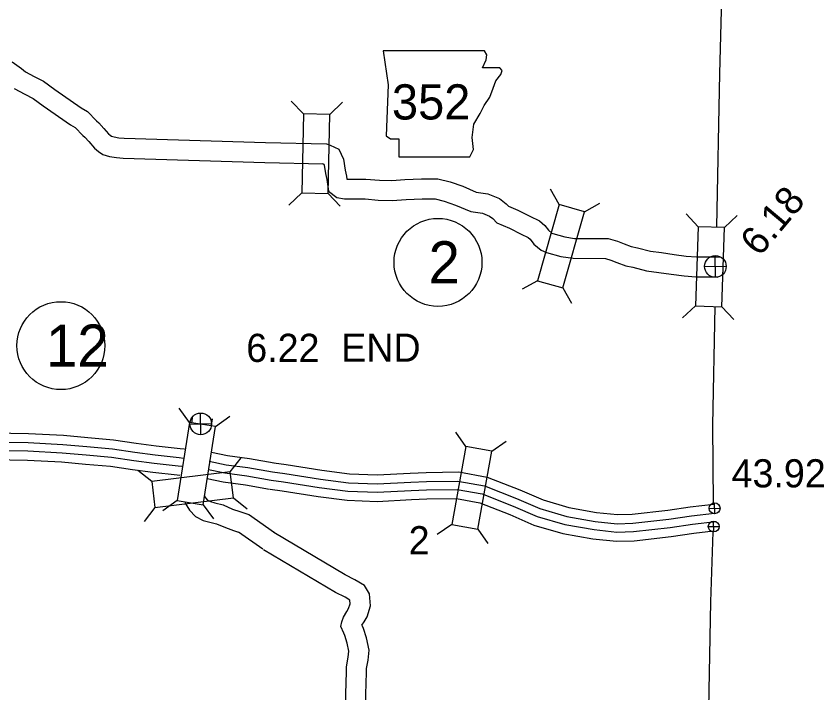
# Model space of a CAD drawing. Extents: x -939622 to -934245, y 1383184 to 1385301.
# Drawn here: x -936154.07 to -936117.68, y 1384642.12 to 1384672.6 of the extents above; entities that cross this region are included whole.
import ezdxf

# ---------------------------------------------------------------- set-up
doc = ezdxf.new("R2010")
doc.units = 0
for name, color, linetype in [('Level 10', 7, 'Continuous'), ('Level 19', 7, 'Continuous'), ('Level 2', 7, 'Continuous'), ('Level 20', 7, 'Continuous'), ('Level 21', 7, 'Continuous'), ('Level 25', 7, 'Continuous'), ('Level 26', 7, 'Continuous'), ('Level 27', 7, 'Continuous')]:
    doc.layers.add(name, color=color, linetype=linetype)

msp = doc.modelspace()

# ---------------------------------------------------------------- linework, layer by layer
at = {"layer": 'Level 10'}
for points in [[(-936154.246, 1384670.545), (-936153.823, 1384670.243), (-936153.638, 1384670.086), (-936153.251, 1384669.875), (-936152.831, 1384669.664), (-936152.322, 1384669.289), (-936151.138, 1384668.463), (-936150.847, 1384668.298), (-936150.441, 1384667.88), (-936150.339, 1384667.789), (-936150.113, 1384667.536), (-936149.911, 1384667.295), (-936149.832, 1384667.232), (-936149.775, 1384667.195), (-936149.656, 1384667.159), (-936149.443, 1384667.123), (-936149.2, 1384667.109), (-936142.834, 1384666.907)], [(-936154.151, 1384669.341), (-936153.668, 1384669.077), (-936153.304, 1384668.894), (-936152.847, 1384668.557), (-936151.618, 1384667.7), (-936151.403, 1384667.578), (-936151.063, 1384667.229), (-936150.976, 1384667.151), (-936150.794, 1384666.947), (-936150.543, 1384666.647), (-936150.359, 1384666.501), (-936150.16, 1384666.371), (-936149.862, 1384666.28), (-936149.544, 1384666.228), (-936149.242, 1384666.209), (-936142.862, 1384666.007)], [(-936142.837, 1384666.907), (-936140.079, 1384666.844)], [(-936140.079, 1384666.844), (-936139.917, 1384666.79), (-936139.534, 1384666.606), (-936139.318, 1384666.158), (-936139.24, 1384665.664), (-936139.19, 1384665.391), (-936139.169, 1384665.264), (-936138.314, 1384665.264), (-936137.703, 1384665.216), (-936137.148, 1384665.19), (-936136.551, 1384665.237), (-936135.8, 1384665.277), (-936135.077, 1384665.278), (-936134.518, 1384665.131), (-936133.948, 1384664.934), (-936133.34, 1384664.678), (-936132.82, 1384664.599), (-936132.289, 1384664.385), (-936131.985, 1384664.153), (-936131.883, 1384664.04), (-936131.46, 1384663.862), (-936130.919, 1384663.59), (-936130.498, 1384663.383), (-936130.252, 1384663.168), (-936130.09, 1384662.958), (-936129.94, 1384662.83), (-936129.884, 1384662.807), (-936129.348, 1384662.654), (-936128.913, 1384662.592), (-936127.397, 1384662.583), (-936126.982, 1384662.467), (-936126.678, 1384662.343), (-936126.356, 1384662.225), (-936126.071, 1384662.168), (-936125.495, 1384662.008), (-936125.001, 1384661.953), (-936124.429, 1384661.871), (-936123.878, 1384661.791), (-936123.425, 1384661.753), (-936122.87, 1384661.764), (-936122.522, 1384661.752), (-936122.385, 1384661.742)], [(-936142.858, 1384666.007), (-936140.233, 1384665.947)], [(-936140.233, 1384665.947), (-936140.255, 1384665.954), (-936140.209, 1384665.932), (-936140.187, 1384665.886), (-936140.127, 1384665.512), (-936140.076, 1384665.235), (-936139.99, 1384664.722), (-936139.618, 1384664.43), (-936139.27, 1384664.364), (-936138.349, 1384664.364), (-936137.759, 1384664.317), (-936137.133, 1384664.289), (-936136.492, 1384664.339), (-936135.775, 1384664.377), (-936135.193, 1384664.378), (-936134.781, 1384664.269), (-936134.27, 1384664.093), (-936133.585, 1384663.805), (-936133.059, 1384663.725), (-936132.738, 1384663.596), (-936132.597, 1384663.488), (-936132.417, 1384663.289), (-936131.837, 1384663.044), (-936131.319, 1384662.784), (-936131.001, 1384662.628), (-936130.912, 1384662.55), (-936130.747, 1384662.335), (-936130.415, 1384662.052), (-936130.181, 1384661.955), (-936129.536, 1384661.772), (-936128.979, 1384661.692), (-936127.522, 1384661.684), (-936127.274, 1384661.614), (-936127.004, 1384661.504), (-936126.601, 1384661.355), (-936126.279, 1384661.292), (-936125.667, 1384661.122), (-936125.116, 1384661.06), (-936124.558, 1384660.98), (-936123.98, 1384660.896), (-936123.454, 1384660.852), (-936122.876, 1384660.864), (-936122.57, 1384660.853), (-936122.45, 1384660.845)], [(-936146.12, 1384654.598), (-936146.171, 1384654.267)], [(-936145.23, 1384654.459), (-936145.278, 1384654.158)], [(-936146.468, 1384650.732), (-936146.45, 1384650.667), (-936146.259, 1384650.345), (-936145.984, 1384650.071), (-936145.635, 1384649.891), (-936145.341, 1384649.813), (-936145.034, 1384649.731), (-936144.636, 1384649.563), (-936144.278, 1384649.439), (-936144.044, 1384649.364)], [(-936145.598, 1384650.994), (-936145.543, 1384650.902), (-936145.448, 1384650.807), (-936145.31, 1384650.736), (-936145.11, 1384650.683), (-936144.741, 1384650.585), (-936144.313, 1384650.403), (-936143.994, 1384650.293), (-936143.669, 1384650.189), (-936143.606, 1384650.159)], [(-936142.432, 1384649.323), (-936143.606, 1384650.159)], [(-936142.955, 1384648.59), (-936144.043, 1384649.366)], [(-936138.554, 1384625.953), (-936138.502, 1384632.679), (-936138.406, 1384638.597), (-936138.301, 1384642.588), (-936138.279, 1384643.008), (-936138.285, 1384643.222), (-936138.215, 1384643.592), (-936138.162, 1384644.052), (-936138.291, 1384644.6), (-936138.422, 1384645.017), (-936138.483, 1384645.158), (-936138.487, 1384645.17), (-936138.396, 1384645.324), (-936138.26, 1384645.544), (-936138.11, 1384646.042), (-936138.156, 1384646.581), (-936138.378, 1384646.951), (-936138.807, 1384647.217), (-936139.248, 1384647.439), (-936142.464, 1384649.344)], [(-936139.306, 1384638.616), (-936139.2, 1384642.623), (-936139.179, 1384643.02), (-936139.187, 1384643.293), (-936139.105, 1384643.727), (-936139.074, 1384643.999), (-936139.159, 1384644.361), (-936139.267, 1384644.703), (-936139.312, 1384644.809), (-936139.436, 1384645.108), (-936139.401, 1384645.32), (-936139.318, 1384645.533), (-936139.166, 1384645.789), (-936139.088, 1384645.916), (-936139.022, 1384646.137), (-936139.035, 1384646.296), (-936139.038, 1384646.301), (-936139.248, 1384646.431), (-936139.681, 1384646.649), (-936142.923, 1384648.57)]]:
    msp.add_lwpolyline(points, dxfattribs=at)
at = {"layer": 'Level 19'}
for points in [[(-936166.409, 1384655.519), (-936165.619, 1384655.296), (-936164.678, 1384655.088), (-936162.491, 1384654.585), (-936160.912, 1384654.233), (-936159.768, 1384654.097), (-936157.988, 1384653.987), (-936156.89, 1384653.912), (-936155.112, 1384653.827), (-936153.515, 1384653.804), (-936151.935, 1384653.722), (-936150.84, 1384653.624), (-936149.678, 1384653.521), (-936148.66, 1384653.372), (-936147.758, 1384653.251), (-936146.684, 1384653.131), (-936146.484, 1384653.11)], [(-936166.513, 1384655.12), (-936165.72, 1384654.896), (-936164.768, 1384654.685), (-936162.582, 1384654.183), (-936160.981, 1384653.826), (-936159.805, 1384653.686), (-936158.015, 1384653.576), (-936156.914, 1384653.501), (-936155.124, 1384653.414), (-936153.529, 1384653.391), (-936151.964, 1384653.31), (-936150.876, 1384653.213), (-936149.726, 1384653.111), (-936148.717, 1384652.964), (-936147.809, 1384652.842), (-936146.729, 1384652.721), (-936146.528, 1384652.7)], [(-936166.619, 1384654.76), (-936165.811, 1384654.532), (-936164.851, 1384654.32), (-936162.665, 1384653.817), (-936161.045, 1384653.456), (-936159.839, 1384653.312), (-936158.039, 1384653.202), (-936156.936, 1384653.126), (-936155.136, 1384653.039), (-936153.541, 1384653.017), (-936151.991, 1384652.936), (-936150.909, 1384652.84), (-936149.77, 1384652.739), (-936148.769, 1384652.592), (-936147.855, 1384652.47), (-936146.77, 1384652.348), (-936146.606, 1384652.331)], [(-936166.73, 1384654.363), (-936165.912, 1384654.132), (-936164.942, 1384653.917), (-936162.756, 1384653.415), (-936161.114, 1384653.049), (-936159.876, 1384652.901), (-936158.066, 1384652.79), (-936156.96, 1384652.714), (-936155.149, 1384652.627), (-936153.555, 1384652.604), (-936152.02, 1384652.524), (-936150.946, 1384652.429), (-936149.818, 1384652.329), (-936148.826, 1384652.184), (-936147.905, 1384652.06), (-936146.814, 1384651.938), (-936146.687, 1384651.925)], [(-936145.269, 1384652.957), (-936144.538, 1384652.806), (-936143.56, 1384652.68), (-936142.441, 1384652.483)], [(-936145.372, 1384652.557), (-936144.606, 1384652.399), (-936143.622, 1384652.273), (-936142.512, 1384652.076)], [(-936142.461, 1384652.486), (-936141.906, 1384652.408), (-936140.298, 1384652.151), (-936139.055, 1384651.994), (-936137.804, 1384651.946), (-936136.312, 1384652.023), (-936135.6, 1384652.054), (-936134.13, 1384652.075), (-936132.852, 1384651.844), (-936131.37, 1384651.259), (-936130.332, 1384650.809), (-936129.172, 1384650.469), (-936127.92, 1384650.253), (-936126.975, 1384650.15), (-936126.32, 1384650.17), (-936124.714, 1384650.354), (-936123.701, 1384650.505), (-936122.654, 1384650.622)], [(-936145.406, 1384652.181), (-936144.668, 1384652.029), (-936143.678, 1384651.902), (-936142.578, 1384651.707)], [(-936145.468, 1384651.773), (-936144.736, 1384651.621), (-936143.741, 1384651.494), (-936142.649, 1384651.301)], [(-936142.519, 1384652.077), (-936141.967, 1384652), (-936140.356, 1384651.743), (-936139.089, 1384651.583), (-936137.801, 1384651.533), (-936136.293, 1384651.611), (-936135.588, 1384651.642), (-936134.164, 1384651.662), (-936132.966, 1384651.445), (-936131.528, 1384650.878), (-936130.473, 1384650.42), (-936129.265, 1384650.066), (-936127.978, 1384649.845), (-936126.991, 1384649.737), (-936126.29, 1384649.758), (-936124.66, 1384649.944), (-936123.648, 1384650.096), (-936122.609, 1384650.212)], [(-936142.571, 1384651.706), (-936142.023, 1384651.629), (-936140.409, 1384651.371), (-936139.12, 1384651.209), (-936137.798, 1384651.158), (-936136.275, 1384651.236), (-936135.577, 1384651.267), (-936134.195, 1384651.287), (-936133.069, 1384651.083), (-936131.672, 1384650.531), (-936130.601, 1384650.067), (-936129.35, 1384649.7), (-936128.03, 1384649.473), (-936127.006, 1384649.361), (-936126.263, 1384649.384), (-936124.611, 1384649.573), (-936123.6, 1384649.724), (-936122.567, 1384649.839)], [(-936142.629, 1384651.298), (-936142.084, 1384651.221), (-936140.468, 1384650.963), (-936139.153, 1384650.797), (-936137.796, 1384650.745), (-936136.255, 1384650.824), (-936135.565, 1384650.855), (-936134.229, 1384650.874), (-936133.183, 1384650.684), (-936131.829, 1384650.15), (-936130.741, 1384649.678), (-936129.443, 1384649.298), (-936128.088, 1384649.065), (-936127.022, 1384648.948), (-936126.233, 1384648.972), (-936124.557, 1384649.164), (-936123.546, 1384649.315), (-936122.651, 1384649.415)]]:
    msp.add_lwpolyline(points, dxfattribs=at)
at = {"layer": 'Level 2'}
for points in [[(-936122.502, 1384663.112), (-936122.371, 1384670.015), (-936122.162, 1384677.992), (-936121.965, 1384685.972), (-936121.853, 1384693.689), (-936121.742, 1384701.775), (-936121.662, 1384709.749), (-936121.503, 1384717.653), (-936121.465, 1384718.302)], [(-936122.65, 1384650.626), (-936122.677, 1384654.18), (-936122.572, 1384659.526)], [(-936123.243, 1384618.583), (-936123.195, 1384622.346), (-936123.053, 1384630.284), (-936122.93, 1384638.229), (-936122.77, 1384646.218), (-936122.667, 1384649.373)]]:
    msp.add_lwpolyline(points, dxfattribs=at)
at = {"layer": 'Level 20'}
for p, q in [((-936141.123, 1384668.2), (-936141.67, 1384668.773)), ((-936139.935, 1384668.173), (-936139.362, 1384668.72)), ((-936141.204, 1384664.637), (-936141.777, 1384664.09)), ((-936140.017, 1384664.61), (-936139.47, 1384664.037)), ((-936129.604, 1384664.112), (-936129.99, 1384664.804)), ((-936128.461, 1384663.787), (-936127.77, 1384664.172)), ((-936123.347, 1384663.114), (-936123.887, 1384663.693)), ((-936122.16, 1384663.073), (-936121.581, 1384663.613)), ((-936130.579, 1384660.684), (-936131.271, 1384660.298)), ((-936129.437, 1384660.359), (-936129.051, 1384659.667)), ((-936123.471, 1384659.552), (-936124.05, 1384659.012)), ((-936122.284, 1384659.511), (-936121.743, 1384658.932)), ((-936146.255, 1384654.302), (-936146.72, 1384654.943)), ((-936145.082, 1384654.115), (-936144.441, 1384654.58)), ((-936133.808, 1384653.218), (-936134.259, 1384653.869)), ((-936132.639, 1384653.006), (-936131.988, 1384653.457)), ((-936144.421, 1384652.082), (-936143.933, 1384652.706)), ((-936147.958, 1384651.648), (-936148.582, 1384652.135)), ((-936146.816, 1384650.782), (-936147.457, 1384650.317)), ((-936144.276, 1384650.903), (-936143.652, 1384650.415)), ((-936147.813, 1384650.469), (-936148.301, 1384649.845)), ((-936145.642, 1384650.596), (-936145.177, 1384649.954)), ((-936134.443, 1384649.711), (-936135.094, 1384649.26)), ((-936133.274, 1384649.499), (-936132.823, 1384648.849))]:
    msp.add_line(p, q, dxfattribs=at)
for points in [[(-936141.123, 1384668.2), (-936141.204, 1384664.637), (-936140.017, 1384664.61), (-936139.935, 1384668.173)], [(-936129.604, 1384664.112), (-936130.579, 1384660.684), (-936129.437, 1384660.359), (-936128.461, 1384663.787)], [(-936122.284, 1384659.511), (-936122.16, 1384663.073), (-936123.347, 1384663.114), (-936123.471, 1384659.552)], [(-936145.642, 1384650.596), (-936145.082, 1384654.115), (-936146.255, 1384654.302), (-936146.816, 1384650.782)], [(-936133.808, 1384653.218), (-936134.443, 1384649.711), (-936133.274, 1384649.499), (-936132.639, 1384653.006)], [(-936144.421, 1384652.082), (-936147.958, 1384651.648), (-936147.813, 1384650.469), (-936144.276, 1384650.903)]]:
    msp.add_lwpolyline(points, close=True, dxfattribs=at)
at = {"layer": 'Level 21'}
msp.add_lwpolyline([(-936137.53, 1384671.034), (-936137.302, 1384669.511), (-936137.403, 1384667.202), (-936137.2, 1384667.075), (-936136.82, 1384667.075), (-936136.82, 1384666.263), (-936133.622, 1384666.263), (-936133.47, 1384666.593), (-936133.521, 1384667.126), (-936133.445, 1384667.735), (-936133.165, 1384668.217), (-936132.988, 1384668.572), (-936132.734, 1384668.953), (-936132.582, 1384669.359), (-936132.455, 1384669.689), (-936132.226, 1384669.968), (-936132.176, 1384670.145), (-936132.277, 1384670.272), (-936133.064, 1384670.272), (-936132.886, 1384670.628), (-936132.861, 1384670.856), (-936132.966, 1384671.031)], close=True, dxfattribs=at)
at = {"layer": 'Level 26'}
for p, q in [((-936122.557, 1384660.84), (-936122.58, 1384661.816)), ((-936123.057, 1384661.317), (-936122.08, 1384661.339)), ((-936145.741, 1384653.748), (-936145.764, 1384654.725)), ((-936146.241, 1384654.225), (-936145.264, 1384654.248)), ((-936122.597, 1384650.19), (-936122.608, 1384650.678)), ((-936122.847, 1384650.428), (-936122.359, 1384650.439)), ((-936122.886, 1384649.61), (-936122.398, 1384649.621)), ((-936122.636, 1384649.371), (-936122.647, 1384649.86))]:
    msp.add_line(p, q, dxfattribs=at)
for centre, radius in [((-936122.569, 1384661.328), 0.488), ((-936145.752, 1384654.237), 0.488), ((-936122.603, 1384650.434), 0.244), ((-936122.642, 1384649.615), 0.244)]:
    msp.add_circle(centre, radius, dxfattribs=at)
at = {"layer": 'Level 27'}
for centre in [(-936135.063, 1384661.509), (-936152.051, 1384657.76)]:
    msp.add_circle(centre, 1.98, dxfattribs=at)

# ---------------------------------------------------------------- texts
at = {"layer": 'Level 20'}
msp.add_text('2', height=1.267, dxfattribs=at).set_placement((-936136.384, 1384648.364))
at = {"layer": 'Level 21'}
msp.add_text('352', height=1.584, dxfattribs=at).set_placement((-936137.138, 1384667.944))
at = {"layer": 'Level 25'}
msp.add_text('6.18', height=1.2672, rotation=50, dxfattribs=at).set_placement((-936120.583, 1384661.725))
for s, p in [('6.22', (-936143.699, 1384657.026)), ('END', (-936139.423, 1384657.035)), ('43.92', (-936121.837, 1384651.377))]:
    msp.add_text(s, height=1.2672, dxfattribs=at).set_placement(p)
at = {"layer": 'Level 27'}
for s, height, p in [('2', 1.901, (-936135.489, 1384660.559)), ('12', 1.9008, (-936152.724, 1384656.81))]:
    msp.add_text(s, height=height, dxfattribs=at).set_placement(p)

doc.saveas('drawing.dxf')
